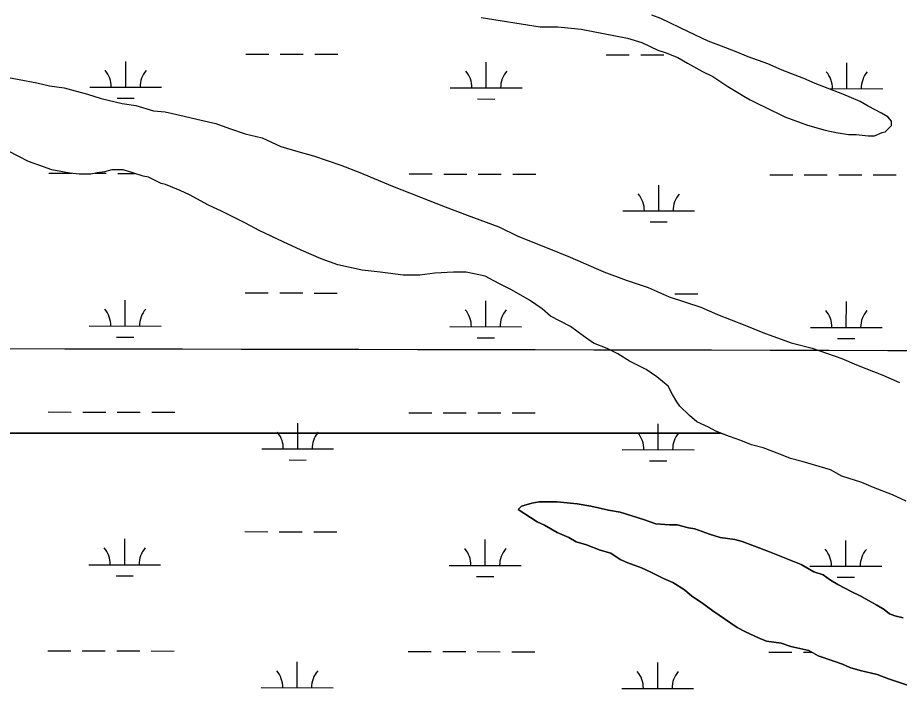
# Model space of a CAD drawing. Extents: x 3187622 to 3225504, y 800805 to 826213.
# Drawn here: x 3208447 to 3209675, y 817856 to 818796 of the extents above; entities that cross this region are included whole.
import ezdxf

# ---------------------------------------------------------------- set-up
doc = ezdxf.new("R2010")
doc.units = 0
for name, color, linetype in [('V-GRID-MAJR', 7, 'Continuous'), ('V-SITE-VEGE', 7, 'Continuous'), ('V-WETL-SWMP', 7, 'Continuous')]:
    doc.layers.add(name, color=color, linetype=linetype)

msp = doc.modelspace()

# ---------------------------------------------------------------- linework, layer by layer
at = {"layer": 'V-GRID-MAJR'}
msp.add_spline([(3191823.839, 818371.837), (3197059.682, 818359.272), (3202295.526, 818347.468), (3207531.372, 818336.426), (3212767.22, 818326.145), (3218003.0700000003, 818316.626), (3223238.92, 818307.868), (3223238.921, 818307.868)], degree=3, dxfattribs=at)
at = {"layer": 'V-SITE-VEGE'}
for points in [[(3209092.65, 818795.996), (3209174.494, 818782.8690000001), (3209199.136, 818782.889), (3209231.6950000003, 818779.397), (3209295.941, 818767.136), (3209316.183, 818760.992), (3209338.193, 818750.453), (3209348.754, 818746.943), (3209366.359, 818739.9180000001), (3209379.565, 818732.011), (3209400.694, 818720.589), (3209414.778, 818713.562), (3209435.911, 818699.503), (3209447.353, 818692.4720000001), (3209457.919, 818686.322), (3209466.723, 818681.05), (3209479.046, 818674.9), (3209486.97, 818671.388), (3209515.14, 818657.335), (3209546.829, 818645.921), (3209571.472, 818638.905), (3209586.433, 818635.398), (3209604.036, 818632.773), (3209614.593, 818632.781), (3209631.315, 818631.036), (3209640.113, 818631.044), (3209650.669, 818635.454), (3209655.068, 818636.338), (3209663.86, 818645.145), (3209663.856, 818651.3030000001), (3209658.5700000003, 818657.459), (3209649.765, 818662.731), (3209631.278, 818672.393), (3209619.8340000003, 818678.544), (3209596.0670000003, 818689.083), (3209557.335, 818704.006), (3209541.492, 818711.033), (3209511.566, 818722.447), (3209491.318, 818731.228), (3209464.032, 818740.883), (3209447.306, 818747.907), (3209427.062, 818755.811), (3209408.576, 818762.833), (3209381.287, 818776.01), (3209342.553, 818794.454), (3209330.23, 818798.843)], [(3208434.4960000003, 818712.155), (3208449.1380000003, 818709.255)], [(3208449.1380000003, 818709.255), (3208474.029, 818704.914), (3208491.6010000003, 818700.558), (3208512.095, 818697.67), (3208544.312, 818688.949), (3208563.35, 818683.131), (3208592.637, 818675.871), (3208611.671, 818672.979), (3208636.562, 818665.711), (3208652.666, 818664.279), (3208679.022, 818658.475), (3208696.593, 818654.117), (3208722.949, 818648.313), (3208741.989, 818641.032), (3208763.958, 818633.758), (3208787.387, 818627.948), (3208813.753, 818616.291), (3208837.187, 818609.018), (3208859.149, 818603.204), (3208897.23, 818590.107), (3208923.594, 818579.914), (3208969.004, 818560.974), (3209042.238, 818531.843), (3209072.997, 818520.194), (3209116.935, 818504.181), (3209143.305, 818491.057), (3209184.318, 818475.0380000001), (3209216.542, 818461.929), (3209263.416, 818441.529), (3209294.1750000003, 818429.88), (3209324.93, 818419.693), (3209354.227, 818406.577), (3209398.164, 818392.0260000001), (3209421.602, 818381.827), (3209459.682, 818367.2660000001), (3209484.5840000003, 818357.0650000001), (3209524.129, 818342.508), (3209553.415, 818335.246), (3209594.424, 818320.6900000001), (3209614.931, 818311.9500000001), (3209651.549, 818297.382), (3209674.986, 818287.183)], [(3209594.742, 818156.7660000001), (3209578.624, 818165.518), (3209539.083, 818177.15), (3209522.9760000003, 818181.51), (3209508.328, 818187.337), (3209484.895, 818196.072), (3209468.788, 818200.432), (3209454.1380000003, 818206.258), (3209438.029, 818212.081), (3209418.989, 818219.362), (3209408.73, 818225.196), (3209392.6180000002, 818232.483), (3209382.356, 818241.2440000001), (3209369.159, 818254.393), (3209364.755, 818260.238), (3209358.882, 818270.471), (3209353.004, 818282.17), (3209336.878, 818295.31), (3209322.225, 818305.527), (3209298.7830000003, 818317.1900000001), (3209282.663, 818327.406), (3209268.014, 818334.6950000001), (3209248.974, 818341.975), (3209234.318, 818352.193), (3209216.73, 818365.331), (3209188.892, 818379.912), (3209177.165, 818390.136), (3209159.579, 818401.81), (3209134.669, 818416.398), (3209117.089, 818425.145), (3209098.044, 818435.354), (3209071.687, 818441.158), (3209054.123, 818441.123), (3209027.782, 818439.608), (3209007.298, 818436.642), (3208983.879, 818436.599), (3208951.6720000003, 818440.926), (3208926.784, 818443.806), (3208893.107, 818451.058), (3208869.674, 818459.795), (3208841.844, 818471.4500000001), (3208816.94, 818483.109), (3208783.244, 818499.145), (3208764.2, 818509.3520000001), (3208731.968, 818525.388), (3208712.924, 818534.133), (3208686.552, 818548.719), (3208673.367, 818554.547), (3208652.86, 818563.29), (3208647.003, 818564.742), (3208629.423, 818573.4890000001), (3208622.1040000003, 818574.939), (3208607.458, 818579.302), (3208594.2770000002, 818583.6680000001), (3208578.178, 818583.635), (3208567.938, 818580.688), (3208557.696, 818579.2050000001), (3208548.916, 818577.725), (3208532.819, 818577.694), (3208519.642, 818579.132), (3208494.753, 818583.475), (3208483.036, 818587.844), (3208462.532, 818595.12), (3208447.88, 818602.411), (3208434.6950000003, 818609.702)], [(3209684.088, 818121.813), (3209665.043, 818130.558), (3209638.68, 818140.753), (3209622.566, 818148.04), (3209594.742, 818156.7660000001)], [(3209460.5100000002, 817939.8960000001), (3209448.789, 817945.726), (3209415.0810000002, 817969.0800000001), (3209398.9590000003, 817980.757), (3209385.77, 817989.512), (3209375.507, 817998.2760000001), (3209359.3880000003, 818008.4890000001), (3209346.205, 818014.318), (3209328.625, 818023.0650000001), (3209315.4420000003, 818028.893), (3209296.399, 818036.174), (3209286.145, 818040.547), (3209272.958, 818049.302), (3209258.313, 818053.664), (3209239.27, 818060.947), (3209224.627, 818065.309), (3209214.3710000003, 818071.144), (3209198.257, 818078.43), (3209180.673, 818088.642), (3209170.421, 818093.012), (3209144.042, 818110.525), (3209148.423, 818114.922), (3209163.0500000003, 818119.343), (3209173.294, 818120.826), (3209198.1750000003, 818120.873), (3209225.989, 818118.002), (3209245.021, 818115.11), (3209269.915, 818109.304), (3209286.018, 818106.408), (3209318.239, 818096.228), (3209335.811, 818090.405), (3209354.841, 818088.978), (3209365.0870000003, 818088.998), (3209381.1950000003, 818084.638), (3209389.9790000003, 818083.1900000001), (3209410.483, 818075.9130000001), (3209425.128, 818071.551), (3209445.625, 818068.664), (3209455.875, 818065.755), (3209493.9560000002, 818051.192), (3209537.897, 818033.714), (3209555.482, 818023.503), (3209568.662, 818019.1410000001), (3209578.921, 818011.84), (3209589.177, 818006.005), (3209608.224, 817995.7980000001), (3209619.944, 817989.965), (3209643.3880000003, 817976.839), (3209653.644, 817971.005), (3209660.972, 817965.166), (3209668.298, 817962.252), (3209680.0100000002, 817959.345)], [(3209686.048, 817865.688), (3209659.686, 817874.419), (3209643.574, 817880.241), (3209620.145, 817886.052), (3209605.502, 817890.414), (3209595.248, 817894.784), (3209583.531, 817899.153), (3209561.562, 817906.427), (3209548.375, 817913.72), (3209523.484, 817919.5260000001), (3209510.303, 817923.89), (3209489.806, 817926.778), (3209479.554, 817931.1510000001), (3209460.5100000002, 817939.8960000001)]]:
    msp.add_lwpolyline(points, dxfattribs=at)
at = {"layer": 'V-WETL-SWMP'}
for p, q in [((3208764.752784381, 818744.8074981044), (3208796.752716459, 818744.7423210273)), ((3208812.7526824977, 818744.7097324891), (3208844.7526145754, 818744.6445554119)), ((3208860.7525806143, 818744.6119668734), (3208892.752512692, 818744.5467897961)), ((3208597.5945683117, 818698.7178685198), (3208597.667894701, 818734.7177931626)), ((3209099.5015029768, 818697.6955905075), (3209099.574829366, 818733.6955151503)), ((3209266.6597190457, 818743.785220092), (3209298.659651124, 818743.720043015)), ((3209314.659617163, 818743.6874544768), (3209346.65954924, 818743.6222773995)), ((3209601.4084376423, 818696.6733124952), (3209601.4817640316, 818732.6732371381)), ((3208547.5946744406, 818698.8197077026), (3208647.594462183, 818698.6160293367)), ((3209049.5016091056, 818697.7974296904), (3209149.5013968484, 818697.5937513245)), ((3209576.232532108, 818696.724590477), (3209651.4083315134, 818696.5714733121)), ((3208585.5631632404, 818683.3113422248), (3208609.5631122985, 818683.2624594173)), ((3209087.470097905, 818682.2890642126), (3209111.4700469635, 818682.2401814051)), ((3208490.506229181, 818578.8647379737), (3208522.5061612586, 818578.7995608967)), ((3208554.8784463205, 818578.7336254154), (3208570.506059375, 818578.7017952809)), ((3208586.5060254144, 818578.6692067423), (3208609.7450330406, 818578.6218738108)), ((3208992.413163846, 818577.8424599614), (3209024.413095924, 818577.7772828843)), ((3209040.4130619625, 818577.7446943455), (3209072.4129940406, 818577.6795172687)), ((3209088.412960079, 818577.6469287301), (3209120.412892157, 818577.581751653)), ((3209136.412858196, 818577.5491631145), (3209168.412790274, 818577.4839860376)), ((3209494.3200985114, 818576.8201819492), (3209526.320030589, 818576.7550048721)), ((3209542.319996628, 818576.7224163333), (3209574.3199287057, 818576.6572392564)), ((3209590.3198947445, 818576.6246507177), (3209622.3198268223, 818576.5594736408)), ((3209638.319792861, 818576.5268851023), (3209670.319724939, 818576.4617080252)), ((3209339.625073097, 818526.3931586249), (3209339.698399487, 818562.3930832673)), ((3209289.625179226, 818526.4949978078), (3209389.6249669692, 818526.2913194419)), ((3209327.593668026, 818510.98663233), (3209351.593617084, 818510.9377495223)), ((3208596.9169611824, 818366.0435648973), (3208596.990287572, 818402.0434895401)), ((3208764.0751772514, 818412.1331944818), (3208796.075109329, 818412.0680174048)), ((3208812.075075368, 818412.0354288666), (3208844.075007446, 818411.9702517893)), ((3208860.0749734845, 818411.937663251), (3208892.0749055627, 818411.8724861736)), ((3209098.8238958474, 818365.021286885), (3209098.8972222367, 818401.0212115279)), ((3209344.459712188, 818410.9510742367), (3209345.981942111, 818410.9479737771)), ((3209361.98190815, 818410.9153852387), (3209393.9818402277, 818410.8502081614)), ((3209600.7308305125, 818363.9990088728), (3209600.8041569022, 818399.9989335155)), ((3208546.917067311, 818366.1454040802), (3208646.916855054, 818365.9417257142)), ((3209048.8240019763, 818365.1231260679), (3209148.8237897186, 818364.9194477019)), ((3209550.7309366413, 818364.1008480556), (3209650.730724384, 818363.8971696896)), ((3208584.885556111, 818350.6370386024), (3208608.885505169, 818350.5881557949)), ((3209086.792490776, 818349.6147605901), (3209110.792439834, 818349.5658777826)), ((3209588.699425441, 818348.5924825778), (3209612.6993744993, 818348.5435997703)), ((3208489.8286220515, 818246.1904343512), (3208521.828554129, 818246.1252572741)), ((3208537.8285201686, 818246.0926687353), (3208569.828452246, 818246.0274916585)), ((3208585.828418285, 818245.9949031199), (3208617.828350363, 818245.9297260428)), ((3208633.8283164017, 818245.8971375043), (3208665.828248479, 818245.8319604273)), ((3208991.7355567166, 818245.168156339), (3209023.7354887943, 818245.1029792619)), ((3209039.735454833, 818245.0703907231), (3209071.735386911, 818245.0052136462)), ((3209087.73535295, 818244.9726251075), (3209119.7352850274, 818244.9074480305)), ((3209135.7352510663, 818244.8748594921), (3209167.735183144, 818244.809682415)), ((3208837.0856468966, 818216.8908388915), (3208837.113857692, 818230.741057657)), ((3209338.994664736, 818216.8913047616), (3209339.0207923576, 818229.7187796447)), ((3208837.037016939, 818194.7339578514), (3208837.0820960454, 818216.8791464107)), ((3209338.943857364, 818193.711680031), (3209338.99100849, 818216.8747518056)), ((3208787.037132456, 818194.8357970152), (3208887.036901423, 818194.6321186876)), ((3209288.9439728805, 818193.8135191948), (3209388.9437418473, 818193.6098408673)), ((3208825.0056331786, 818179.3274536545), (3208849.005577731, 818179.2785708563)), ((3209326.9124736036, 818178.3051758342), (3209350.912418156, 818178.256293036)), ((3208596.236084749, 818033.3623178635), (3208596.3093666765, 818069.3621909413)), ((3208763.394212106, 818079.4518810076), (3208795.394138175, 818079.3867039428)), ((3208811.39410121, 818079.3541154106), (3208843.3940272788, 818079.2889383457)), ((3208859.3939903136, 818079.2563498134), (3208891.393916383, 818079.1911727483)), ((3209098.142925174, 818032.3400400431), (3209098.2162071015, 818068.339913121)), ((3209600.0497655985, 818031.3177622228), (3209600.1230475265, 818067.3176353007)), ((3208546.2362002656, 818033.4641570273), (3208646.235969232, 818033.2604786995)), ((3209048.1430406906, 818032.4418792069), (3209148.1428096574, 818032.2382008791)), ((3209550.0498811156, 818031.4196013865), (3209650.049650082, 818031.2159230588)), ((3208584.2047009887, 818017.9558136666), (3208608.20464554, 818017.9069308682)), ((3209086.1115414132, 818016.9335358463), (3209110.1114859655, 818016.8846530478)), ((3209588.018381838, 818015.9112580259), (3209612.0183263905, 818015.8623752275)), ((3208489.147913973, 817913.5093592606), (3208521.147840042, 817913.4441821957)), ((3208537.1478030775, 817913.411593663), (3208569.1477291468, 817913.3464165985)), ((3208585.147692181, 817913.3138280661), (3208617.1476182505, 817913.2486510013)), ((3208633.147581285, 817913.2160624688), (3208665.147507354, 817913.1508854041)), ((3208991.054754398, 817912.4870814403), (3209023.054680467, 817912.4219043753)), ((3209039.0546435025, 817912.3893158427), (3209071.0545695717, 817912.3241387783)), ((3209087.054532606, 817912.2915502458), (3209119.0544586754, 817912.2263731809)), ((3209135.05442171, 817912.1937846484), (3209167.054347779, 817912.1286075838)), ((3209492.961594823, 817911.4648036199), (3209524.961520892, 817911.399626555)), ((3209540.961483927, 817911.3670380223), (3209552.659308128, 817911.3432120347)), ((3208836.3598206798, 817862.0601307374), (3208836.4331026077, 817898.060003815)), ((3209338.2666611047, 817861.037852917), (3209338.3399430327, 817897.0377259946)), ((3208786.359936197, 817862.1619699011), (3208886.3597051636, 817861.9582915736)), ((3209288.266776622, 817861.1396920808), (3209388.2665455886, 817860.9360137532))]:
    msp.add_line(p, q, dxfattribs=at)
for points in [[(3209092.65, 818795.996), (3209174.495, 818782.868), (3209199.133, 818782.889), (3209231.694, 818779.398), (3209295.94, 818767.135), (3209316.184, 818760.993), (3209338.1920000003, 818750.453), (3209348.754, 818746.942), (3209366.359, 818739.9180000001), (3209379.565, 818732.01), (3209400.693, 818720.59), (3209414.778, 818713.562)], [(3209414.778, 818713.562), (3209435.909, 818699.502), (3209447.3540000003, 818692.4720000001), (3209457.919, 818686.322), (3209466.723, 818681.05), (3209479.0470000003, 818674.9010000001), (3209486.97, 818671.388), (3209515.14, 818657.334), (3209546.828, 818645.922), (3209571.472, 818638.904), (3209586.434, 818635.398), (3209604.035, 818632.773), (3209614.594, 818632.782), (3209631.315, 818631.037), (3209640.114, 818631.045), (3209650.669, 818635.454), (3209655.068, 818636.338), (3209663.86, 818645.145), (3209663.855, 818651.304), (3209658.5700000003, 818657.459), (3209649.7660000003, 818662.731), (3209631.279, 818672.394), (3209619.8340000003, 818678.544), (3209596.0670000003, 818689.082), (3209557.336, 818704.007), (3209541.491, 818711.033), (3209511.5640000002, 818722.446), (3209491.3170000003, 818731.228), (3209464.031, 818740.883), (3209447.306, 818747.908), (3209427.061, 818755.81), (3209408.576, 818762.833), (3209381.286, 818776.009), (3209342.553, 818794.454), (3209330.23, 818798.843)], [(3208434.497, 818712.155), (3208449.1380000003, 818709.256), (3208474.028, 818704.9130000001), (3208491.6, 818700.557), (3208512.096, 818697.669), (3208544.312, 818688.9500000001), (3208563.35, 818683.132), (3208592.636, 818675.871), (3208611.668, 818672.98)], [(3208611.668, 818672.98), (3208636.563, 818665.71), (3208652.666, 818664.278), (3208679.022, 818658.475), (3208696.593, 818654.118), (3208722.949, 818648.314), (3208741.99, 818641.033), (3208763.958, 818633.758), (3208787.387, 818627.948), (3208813.754, 818616.291), (3208837.186, 818609.018), (3208859.151, 818603.206), (3208897.23, 818590.107), (3208923.594, 818579.9130000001), (3208969.003, 818560.974), (3209042.239, 818531.844), (3209072.997, 818520.194), (3209116.936, 818504.18), (3209143.306, 818491.058), (3209184.318, 818475.0380000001), (3209216.542, 818461.9280000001), (3209263.417, 818441.528), (3209294.1750000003, 818429.8790000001), (3209324.93, 818419.693), (3209354.227, 818406.578), (3209398.164, 818392.0260000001), (3209421.6010000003, 818381.827), (3209459.683, 818367.264), (3209484.583, 818357.067), (3209524.129, 818342.508), (3209553.415, 818335.246), (3209594.424, 818320.6900000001), (3209614.931, 818311.948), (3209651.549, 818297.382), (3209674.986, 818287.183)], [(3207231.686, 818216.889), (3209425.454, 818216.889), (3209418.988, 818219.362), (3209408.731, 818225.197), (3209392.6180000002, 818232.484), (3209382.356, 818241.245), (3209369.1580000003, 818254.392), (3209364.756, 818260.238), (3209358.881, 818270.4720000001), (3209353.004, 818282.169), (3209336.879, 818295.31), (3209322.224, 818305.527), (3209298.784, 818317.191), (3209282.664, 818327.405), (3209268.014, 818334.694), (3209248.973, 818341.976), (3209234.318, 818352.193), (3209216.7290000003, 818365.331), (3209188.892, 818379.9130000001), (3209177.164, 818390.136), (3209159.578, 818401.81), (3209134.669, 818416.398), (3209117.089, 818425.1460000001), (3209098.042, 818435.354), (3209071.686, 818441.158), (3209054.123, 818441.1240000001), (3209027.781, 818439.609), (3209007.2970000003, 818436.642), (3208983.879, 818436.5970000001), (3208951.671, 818440.926), (3208926.785, 818443.805), (3208893.108, 818451.057), (3208869.673, 818459.794), (3208841.843, 818471.449), (3208816.9390000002, 818483.109), (3208783.245, 818499.144), (3208764.199, 818509.3520000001), (3208731.968, 818525.389), (3208712.9250000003, 818534.134), (3208686.552, 818548.719), (3208673.3680000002, 818554.5480000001), (3208652.861, 818563.29), (3208647.004, 818564.742), (3208629.424, 818573.49), (3208622.103, 818574.939), (3208607.458, 818579.302), (3208594.2770000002, 818583.667), (3208578.178, 818583.636), (3208567.938, 818580.689), (3208557.696, 818579.206), (3208548.917, 818577.725), (3208532.818, 818577.694), (3208519.643, 818579.132), (3208494.753, 818583.475), (3208483.036, 818587.843), (3208462.531, 818595.121), (3208447.881, 818602.411), (3208434.6950000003, 818609.703)], [(3209594.741, 818156.767), (3209578.624, 818165.518), (3209539.0840000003, 818177.15), (3209522.9760000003, 818181.51), (3209508.329, 818187.336), (3209484.895, 818196.072), (3209468.787, 818200.432), (3209454.139, 818206.258), (3209438.029, 818212.081), (3209425.454, 818216.889), (3207231.686, 818216.889)], [(3209684.088, 818121.814), (3209665.044, 818130.558), (3209638.68, 818140.753), (3209622.566, 818148.039), (3209594.741, 818156.767)], [(3209680.011, 817959.346), (3209668.2970000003, 817962.251), (3209660.973, 817965.164), (3209653.644, 817971.0040000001), (3209643.387, 817976.839), (3209619.944, 817989.966), (3209608.224, 817995.797), (3209589.178, 818006.006), (3209578.921, 818011.84), (3209568.662, 818019.139), (3209555.481, 818023.5040000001), (3209537.898, 818033.715), (3209493.9560000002, 818051.193), (3209455.875, 818065.756), (3209445.624, 818068.6630000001), (3209425.128, 818071.551), (3209410.484, 818075.9130000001), (3209389.9790000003, 818083.191), (3209381.1950000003, 818084.638), (3209365.0870000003, 818088.998), (3209354.842, 818088.978), (3209335.812, 818090.405), (3209318.238, 818096.225), (3209286.019, 818106.408), (3209269.914, 818109.304), (3209245.021, 818115.11), (3209225.989, 818118.001), (3209198.1750000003, 818120.8740000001), (3209173.294, 818120.826), (3209163.051, 818119.343), (3209148.424, 818114.924), (3209144.042, 818110.524), (3209170.42, 818093.012), (3209180.674, 818088.6410000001), (3209198.257, 818078.43), (3209214.3710000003, 818071.143), (3209224.627, 818065.308), (3209239.271, 818060.946), (3209258.312, 818053.665), (3209272.957, 818049.302), (3209286.146, 818040.546), (3209296.4, 818036.175), (3209315.441, 818028.894), (3209328.624, 818023.0650000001), (3209346.204, 818014.318), (3209359.3880000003, 818008.4890000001), (3209375.507, 817998.275), (3209385.769, 817989.513), (3209398.9590000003, 817980.757), (3209415.0810000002, 817969.079), (3209448.789, 817945.7270000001), (3209460.509, 817939.895), (3209479.553, 817931.15), (3209489.806, 817926.779), (3209510.302, 817923.892), (3209523.483, 817919.5260000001), (3209548.375, 817913.72), (3209561.562, 817906.4280000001)], [(3209561.562, 817906.4280000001), (3209583.5300000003, 817899.152), (3209595.247, 817894.784), (3209605.501, 817890.4130000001), (3209620.145, 817886.051), (3209643.574, 817880.242), (3209659.685, 817874.4180000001), (3209686.0470000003, 817865.688), (3209706.548, 817859.873), (3209734.365, 817855.536)]]:
    msp.add_lwpolyline(points, dxfattribs=at)
for centre, radius, start, end in [((3208542.352716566, 818699.3051886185), 35.246287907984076, 359.11148072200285, 40.655139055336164), ((3208652.8383542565, 818699.0801527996), 35.24628790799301, 139.1114777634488, 180.65513609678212), ((3209044.2596512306, 818698.2829106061), 35.246287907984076, 359.11148072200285, 40.655139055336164), ((3209154.745288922, 818698.0578747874), 35.24628790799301, 139.1114777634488, 180.65513609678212), ((3209546.166585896, 818697.2606325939), 35.246287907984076, 359.11148072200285, 40.655139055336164), ((3209656.652223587, 818697.0355967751), 35.24628790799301, 139.1114777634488, 180.65513609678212), ((3209284.383221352, 818526.9804787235), 35.246287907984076, 359.11148072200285, 40.655139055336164), ((3209394.868859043, 818526.7554429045), 35.24628790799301, 139.1114777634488, 180.65513609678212), ((3208541.6751094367, 818366.6308849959), 35.246287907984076, 359.11148072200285, 40.655139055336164), ((3208652.1607471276, 818366.4058491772), 35.24628790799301, 139.1114777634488, 180.65513609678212), ((3209043.582044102, 818365.6086069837), 35.246287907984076, 359.11148072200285, 40.655139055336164), ((3209154.067681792, 818365.3835711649), 35.24628790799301, 139.1114777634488, 180.65513609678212), ((3209545.4889787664, 818364.5863289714), 35.246287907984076, 359.11148072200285, 40.655139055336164), ((3209655.974616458, 818364.3612931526), 35.24628790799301, 139.1114777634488, 180.65513609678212), ((3208781.798679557, 818195.3284531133), 35.246287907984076, 37.717059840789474, 40.655139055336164), ((3208781.7951749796, 818195.3212772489), 35.24628790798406, 359.1114816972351, 37.708388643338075), ((3208892.2807919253, 818195.0962414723), 35.24628790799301, 141.82875564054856, 180.65513514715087), ((3208892.2843172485, 818195.1034172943), 35.24628790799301, 139.1114777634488, 141.81893060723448), ((3209283.7056142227, 818194.3061751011), 35.246287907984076, 39.849980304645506, 40.65513905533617), ((3209283.7020154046, 818194.2989994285), 35.24628790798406, 359.1114816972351, 39.83077579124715), ((3209394.1876323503, 818194.0739636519), 35.24628790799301, 139.69225202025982, 180.65513514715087), ((3209394.191251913, 818194.081139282), 35.24628790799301, 139.1114777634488, 139.67174520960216), ((3208540.994242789, 818033.949637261), 35.24628790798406, 359.1114816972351, 40.6551400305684), ((3208651.4798597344, 818033.724601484), 35.24628790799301, 139.11147681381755, 180.65513514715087), ((3209042.9010832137, 818032.9273594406), 35.24628790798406, 359.1114816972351, 40.6551400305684), ((3209153.3867001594, 818032.7023236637), 35.24628790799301, 139.11147681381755, 180.65513514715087), ((3209544.8079236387, 818031.9050816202), 35.24628790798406, 359.1114816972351, 40.6551400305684), ((3209655.293540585, 818031.6800458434), 35.24628790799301, 139.11147681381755, 180.65513514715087), ((3208781.117978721, 817862.6474501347), 35.24628790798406, 359.1114816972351, 40.6551400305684), ((3208891.6035956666, 817862.4224143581), 35.24628790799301, 139.11147681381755, 180.65513514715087), ((3209283.024819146, 817861.6251723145), 35.24628790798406, 359.1114816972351, 40.6551400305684), ((3209393.5104360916, 817861.4001365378), 35.24628790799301, 139.11147681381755, 180.65513514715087)]:
    msp.add_arc(centre, radius, start, end, dxfattribs=at)

doc.saveas('drawing.dxf')
